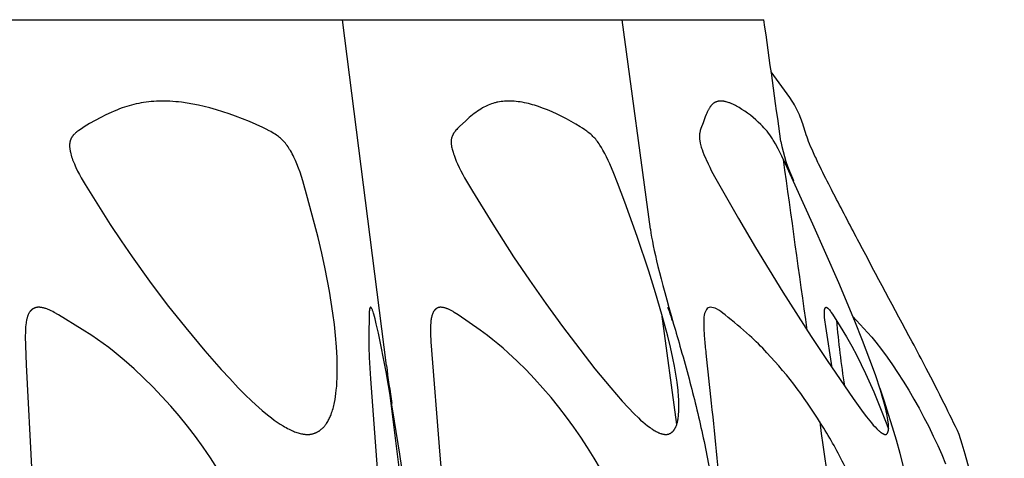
# Model space of a CAD drawing. Header units: millimetres. Extents: x 1250 to 1725, y 0 to 1655.
# Tile 270 of 270: x 1636 to 1673, y 1638 to 1655. Entities that reach past the tile are written whole.
import ezdxf

# ---------------------------------------------------------------- set-up
doc = ezdxf.new("R2010")
doc.units = ezdxf.units.MM
doc.header["$MEASUREMENT"] = 0
doc.layers.add('Crea2D$visibili$tangenti', color=7, linetype='Continuous', true_color=0x000000)

msp = doc.modelspace()

# ---------------------------------------------------------------- linework, layer by layer
at = {"layer": 'Crea2D$visibili$tangenti'}
for p, q in [((1632.278, 1654.609), (1647.671, 1654.609)), ((1649.324, 1641.591), (1647.671, 1654.609)), ((1647.671, 1654.609), (1658.201, 1654.609)), ((1659.268, 1646.722), (1658.201, 1654.609)), ((1658.201, 1654.609), (1663.547, 1654.609)), ((1660.262, 1639.37), (1659.699, 1643.539)), ((1651.564, 1623.919), (1649.429, 1640.758))]:
    msp.add_line(p, q, dxfattribs=at)
for points in [[(1646.347, 1638.995), (1646.364, 1638.995), (1646.382, 1638.995), (1646.4, 1638.996), (1646.418, 1638.997), (1646.435, 1638.999), (1646.453, 1639.001), (1646.471, 1639.003), (1646.488, 1639.006), (1646.506, 1639.01), (1646.523, 1639.014), (1646.54, 1639.018), (1646.557, 1639.023), (1646.575, 1639.028), (1646.592, 1639.033), (1646.609, 1639.039), (1646.625, 1639.045), (1646.642, 1639.051), (1646.659, 1639.058), (1646.675, 1639.066), (1646.691, 1639.073), (1646.707, 1639.081), (1646.723, 1639.089), (1646.739, 1639.098), (1646.755, 1639.107), (1646.77, 1639.116), (1646.785, 1639.125), (1646.8, 1639.135), (1646.815, 1639.145), (1646.83, 1639.156), (1646.844, 1639.166), (1646.858, 1639.177), (1646.872, 1639.188), (1646.888, 1639.202), (1646.904, 1639.216), (1646.919, 1639.23), (1646.934, 1639.245), (1646.949, 1639.26), (1646.964, 1639.275), (1646.978, 1639.291), (1646.991, 1639.307), (1647.005, 1639.323), (1647.018, 1639.339), (1647.031, 1639.356), (1647.043, 1639.373), (1647.056, 1639.39), (1647.068, 1639.407), (1647.091, 1639.443), (1647.113, 1639.479), (1647.134, 1639.516), (1647.154, 1639.554), (1647.173, 1639.592), (1647.191, 1639.631), (1647.208, 1639.67), (1647.225, 1639.71), (1647.24, 1639.75), (1647.261, 1639.804), (1647.28, 1639.86), (1647.297, 1639.915), (1647.314, 1639.971), (1647.329, 1640.027), (1647.343, 1640.083), (1647.357, 1640.14), (1647.369, 1640.197), (1647.391, 1640.311), (1647.409, 1640.426), (1647.424, 1640.541), (1647.437, 1640.657), (1647.451, 1640.809), (1647.461, 1640.961), (1647.468, 1641.113), (1647.472, 1641.265), (1647.472, 1641.57), (1647.464, 1641.875), (1647.442, 1642.298), (1647.408, 1642.719), (1647.364, 1643.139), (1647.31, 1643.558), (1647.247, 1643.977), (1647.176, 1644.394), (1647.015, 1645.224), (1646.886, 1645.818), (1646.747, 1646.408), (1646.355, 1647.907), (1646.173, 1648.549), (1646.123, 1648.708), (1646.07, 1648.866), (1646.013, 1649.022), (1645.952, 1649.178), (1645.898, 1649.307), (1645.839, 1649.434), (1645.808, 1649.496), (1645.776, 1649.558), (1645.743, 1649.62), (1645.708, 1649.68), (1645.679, 1649.728), (1645.649, 1649.776), (1645.618, 1649.823), (1645.586, 1649.868), (1645.553, 1649.913), (1645.518, 1649.957), (1645.482, 1650), (1645.463, 1650.021), (1645.444, 1650.041), (1645.409, 1650.077), (1645.373, 1650.111), (1645.336, 1650.144), (1645.298, 1650.177), (1645.259, 1650.208), (1645.219, 1650.238), (1645.179, 1650.267), (1645.138, 1650.295), (1645.082, 1650.331), (1645.025, 1650.365), (1644.967, 1650.398), (1644.908, 1650.43), (1644.789, 1650.49), (1644.669, 1650.548), (1644.416, 1650.663), (1644.161, 1650.773), (1643.903, 1650.877), (1643.644, 1650.975), (1643.403, 1651.061), (1643.161, 1651.142), (1642.917, 1651.217), (1642.671, 1651.287), (1642.459, 1651.341), (1642.246, 1651.39), (1642.032, 1651.433), (1641.817, 1651.47), (1641.601, 1651.501), (1641.493, 1651.513), (1641.385, 1651.523), (1641.276, 1651.532), (1641.167, 1651.538), (1641.058, 1651.542), (1640.949, 1651.544), (1640.9, 1651.544), (1640.852, 1651.544), (1640.755, 1651.543), (1640.658, 1651.54), (1640.562, 1651.534), (1640.466, 1651.526), (1640.369, 1651.517), (1640.273, 1651.505), (1640.178, 1651.491), (1640.082, 1651.475), (1639.992, 1651.458), (1639.902, 1651.439), (1639.813, 1651.418), (1639.724, 1651.396), (1639.635, 1651.371), (1639.547, 1651.345), (1639.459, 1651.317), (1639.372, 1651.287), (1639.268, 1651.249), (1639.165, 1651.208), (1639.062, 1651.165), (1638.96, 1651.119), (1638.759, 1651.024), (1638.56, 1650.925), (1638.348, 1650.813), (1638.138, 1650.695), (1638.035, 1650.634), (1637.933, 1650.57), (1637.832, 1650.504), (1637.732, 1650.435), (1637.698, 1650.41), (1637.663, 1650.384), (1637.63, 1650.358), (1637.614, 1650.344), (1637.598, 1650.331), (1637.582, 1650.316), (1637.567, 1650.302), (1637.552, 1650.287), (1637.538, 1650.272), (1637.524, 1650.256), (1637.518, 1650.248), (1637.511, 1650.24), (1637.505, 1650.232), (1637.498, 1650.223), (1637.492, 1650.215), (1637.486, 1650.206), (1637.477, 1650.192), (1637.469, 1650.178), (1637.461, 1650.164), (1637.453, 1650.15), (1637.446, 1650.135), (1637.439, 1650.12), (1637.433, 1650.105), (1637.427, 1650.089), (1637.421, 1650.074), (1637.416, 1650.058), (1637.411, 1650.042), (1637.407, 1650.026), (1637.403, 1650.01), (1637.4, 1649.994), (1637.397, 1649.978), (1637.394, 1649.962), (1637.393, 1649.951), (1637.391, 1649.94), (1637.389, 1649.919), (1637.388, 1649.897), (1637.388, 1649.875), (1637.388, 1649.854), (1637.389, 1649.832), (1637.39, 1649.81), (1637.392, 1649.789), (1637.394, 1649.767), (1637.397, 1649.745), (1637.4, 1649.724), (1637.404, 1649.702), (1637.412, 1649.659), (1637.421, 1649.616), (1637.435, 1649.56), (1637.45, 1649.504), (1637.466, 1649.449), (1637.484, 1649.394), (1637.503, 1649.339), (1637.523, 1649.285), (1637.545, 1649.231), (1637.568, 1649.178), (1637.596, 1649.11), (1637.626, 1649.043), (1637.689, 1648.911), (1637.756, 1648.781), (1637.826, 1648.653), (1637.974, 1648.401), (1638.92, 1646.905), (1639.327, 1646.288), (1639.743, 1645.678), (1640.394, 1644.769), (1641.068, 1643.877), (1641.764, 1643.003), (1642.482, 1642.146), (1643.102, 1641.441), (1643.419, 1641.096), (1643.743, 1640.756), (1643.994, 1640.502), (1644.251, 1640.254), (1644.515, 1640.012), (1644.649, 1639.895), (1644.786, 1639.78), (1644.889, 1639.697), (1644.994, 1639.616), (1645.1, 1639.537), (1645.208, 1639.461), (1645.317, 1639.387), (1645.43, 1639.318), (1645.487, 1639.285), (1645.544, 1639.252), (1645.602, 1639.221), (1645.661, 1639.191), (1645.742, 1639.152), (1645.783, 1639.134), (1645.825, 1639.116), (1645.867, 1639.099), (1645.909, 1639.083), (1645.951, 1639.069), (1645.994, 1639.055), (1646.037, 1639.042), (1646.08, 1639.031), (1646.124, 1639.021), (1646.168, 1639.013), (1646.19, 1639.009), (1646.212, 1639.006), (1646.234, 1639.003), (1646.256, 1639), (1646.279, 1638.998), (1646.301, 1638.997), (1646.324, 1638.995)], [(1659.85, 1638.995), (1659.862, 1638.995), (1659.875, 1638.996), (1659.887, 1638.997), (1659.899, 1638.999), (1659.911, 1639.001), (1659.923, 1639.003), (1659.935, 1639.006), (1659.947, 1639.009), (1659.959, 1639.012), (1659.971, 1639.016), (1659.982, 1639.021), (1659.994, 1639.025), (1660.005, 1639.03), (1660.016, 1639.035), (1660.021, 1639.038), (1660.027, 1639.041), (1660.032, 1639.044), (1660.037, 1639.047), (1660.043, 1639.05), (1660.048, 1639.054), (1660.053, 1639.057), (1660.058, 1639.061), (1660.068, 1639.068), (1660.078, 1639.076), (1660.088, 1639.084), (1660.097, 1639.092), (1660.106, 1639.101), (1660.115, 1639.109), (1660.123, 1639.119), (1660.132, 1639.128), (1660.14, 1639.137), (1660.148, 1639.147), (1660.155, 1639.157), (1660.163, 1639.167), (1660.17, 1639.178), (1660.177, 1639.188), (1660.186, 1639.202), (1660.194, 1639.215), (1660.202, 1639.229), (1660.209, 1639.243), (1660.217, 1639.257), (1660.224, 1639.272), (1660.23, 1639.286), (1660.237, 1639.301), (1660.243, 1639.316), (1660.249, 1639.331), (1660.26, 1639.361), (1660.27, 1639.391), (1660.279, 1639.422), (1660.289, 1639.462), (1660.298, 1639.503), (1660.307, 1639.544), (1660.314, 1639.585), (1660.32, 1639.626), (1660.325, 1639.667), (1660.334, 1639.75), (1660.342, 1639.863), (1660.346, 1639.976), (1660.347, 1640.089), (1660.345, 1640.202), (1660.34, 1640.315), (1660.333, 1640.428), (1660.312, 1640.654), (1660.274, 1640.96), (1660.227, 1641.265), (1660.172, 1641.569), (1660.111, 1641.872), (1660.021, 1642.286), (1659.922, 1642.698), (1659.705, 1643.517), (1659.466, 1644.331), (1659.21, 1645.139), (1658.766, 1646.446), (1658.301, 1647.746), (1658.032, 1648.466), (1657.89, 1648.824), (1657.741, 1649.178), (1657.681, 1649.313), (1657.617, 1649.444), (1657.55, 1649.573), (1657.48, 1649.7), (1657.425, 1649.795), (1657.368, 1649.889), (1657.338, 1649.935), (1657.307, 1649.98), (1657.275, 1650.025), (1657.241, 1650.067), (1657.209, 1650.106), (1657.176, 1650.143), (1657.142, 1650.179), (1657.106, 1650.214), (1657.07, 1650.248), (1657.033, 1650.282), (1656.995, 1650.314), (1656.956, 1650.346), (1656.917, 1650.376), (1656.877, 1650.407), (1656.795, 1650.465), (1656.712, 1650.522), (1656.628, 1650.576), (1656.458, 1650.682), (1656.285, 1650.782), (1656.111, 1650.878), (1655.934, 1650.969), (1655.754, 1651.055), (1655.573, 1651.137), (1655.389, 1651.213), (1655.202, 1651.284), (1655.053, 1651.337), (1654.903, 1651.386), (1654.828, 1651.408), (1654.752, 1651.43), (1654.675, 1651.449), (1654.599, 1651.468), (1654.522, 1651.484), (1654.444, 1651.499), (1654.367, 1651.512), (1654.289, 1651.523), (1654.21, 1651.531), (1654.132, 1651.538), (1654.053, 1651.542), (1653.974, 1651.544), (1653.941, 1651.544), (1653.907, 1651.544), (1653.843, 1651.542), (1653.778, 1651.539), (1653.713, 1651.534), (1653.649, 1651.526), (1653.585, 1651.517), (1653.521, 1651.505), (1653.489, 1651.499), (1653.457, 1651.491), (1653.426, 1651.484), (1653.395, 1651.475), (1653.336, 1651.458), (1653.278, 1651.439), (1653.221, 1651.418), (1653.164, 1651.395), (1653.108, 1651.37), (1653.053, 1651.344), (1652.998, 1651.316), (1652.945, 1651.286), (1652.879, 1651.247), (1652.814, 1651.206), (1652.75, 1651.163), (1652.688, 1651.118), (1652.626, 1651.072), (1652.566, 1651.024), (1652.447, 1650.925), (1652.301, 1650.795), (1652.095, 1650.602), (1652.033, 1650.541), (1652.003, 1650.51), (1651.974, 1650.478), (1651.945, 1650.445), (1651.918, 1650.411), (1651.898, 1650.386), (1651.879, 1650.36), (1651.87, 1650.347), (1651.861, 1650.334), (1651.852, 1650.32), (1651.844, 1650.307), (1651.836, 1650.293), (1651.828, 1650.279), (1651.821, 1650.265), (1651.814, 1650.251), (1651.808, 1650.237), (1651.801, 1650.222), (1651.796, 1650.207), (1651.791, 1650.193), (1651.786, 1650.178), (1651.782, 1650.164), (1651.779, 1650.149), (1651.775, 1650.134), (1651.773, 1650.119), (1651.77, 1650.104), (1651.768, 1650.089), (1651.767, 1650.074), (1651.765, 1650.059), (1651.764, 1650.044), (1651.764, 1650.028), (1651.764, 1650.013), (1651.764, 1649.998), (1651.764, 1649.982), (1651.765, 1649.952), (1651.767, 1649.93), (1651.769, 1649.909), (1651.771, 1649.888), (1651.774, 1649.866), (1651.777, 1649.845), (1651.781, 1649.824), (1651.79, 1649.782), (1651.799, 1649.74), (1651.81, 1649.699), (1651.822, 1649.658), (1651.834, 1649.617), (1651.852, 1649.56), (1651.871, 1649.505), (1651.913, 1649.394), (1651.958, 1649.285), (1652.006, 1649.178), (1652.067, 1649.045), (1652.132, 1648.914), (1652.2, 1648.784), (1652.27, 1648.656), (1652.567, 1648.153), (1653.331, 1646.913), (1654.118, 1645.687), (1654.715, 1644.8), (1655.33, 1643.925), (1655.961, 1643.061), (1656.606, 1642.208), (1657.182, 1641.471), (1657.774, 1640.747), (1658.204, 1640.251), (1658.426, 1640.01), (1658.655, 1639.775), (1658.819, 1639.616), (1658.903, 1639.539), (1658.989, 1639.464), (1659.076, 1639.391), (1659.165, 1639.321), (1659.257, 1639.254), (1659.304, 1639.221), (1659.351, 1639.19), (1659.415, 1639.149), (1659.448, 1639.13), (1659.481, 1639.111), (1659.514, 1639.094), (1659.548, 1639.077), (1659.582, 1639.062), (1659.6, 1639.054), (1659.617, 1639.047), (1659.645, 1639.037), (1659.674, 1639.027), (1659.688, 1639.023), (1659.703, 1639.019), (1659.717, 1639.015), (1659.732, 1639.012), (1659.747, 1639.008), (1659.761, 1639.005), (1659.776, 1639.003), (1659.791, 1639), (1659.806, 1638.998), (1659.82, 1638.997), (1659.835, 1638.996)], [(1668.12, 1638.995), (1668.122, 1638.995), (1668.124, 1638.995), (1668.125, 1638.995), (1668.127, 1638.995), (1668.129, 1638.995), (1668.13, 1638.995), (1668.132, 1638.995), (1668.134, 1638.995), (1668.135, 1638.996), (1668.137, 1638.996), (1668.138, 1638.996), (1668.14, 1638.997), (1668.141, 1638.997), (1668.143, 1638.998), (1668.145, 1638.998), (1668.146, 1638.998), (1668.148, 1638.999), (1668.149, 1639), (1668.15, 1639), (1668.152, 1639.001), (1668.153, 1639.001), (1668.155, 1639.002), (1668.156, 1639.003), (1668.158, 1639.003), (1668.159, 1639.004), (1668.16, 1639.005), (1668.162, 1639.006), (1668.163, 1639.007), (1668.164, 1639.007), (1668.166, 1639.008), (1668.168, 1639.01), (1668.171, 1639.012), (1668.173, 1639.014), (1668.176, 1639.016), (1668.178, 1639.018), (1668.18, 1639.02), (1668.182, 1639.023), (1668.185, 1639.025), (1668.187, 1639.027), (1668.189, 1639.03), (1668.191, 1639.032), (1668.193, 1639.035), (1668.195, 1639.037), (1668.197, 1639.04), (1668.198, 1639.043), (1668.202, 1639.048), (1668.204, 1639.052), (1668.207, 1639.057), (1668.209, 1639.061), (1668.211, 1639.066), (1668.214, 1639.07), (1668.216, 1639.075), (1668.218, 1639.079), (1668.219, 1639.084), (1668.221, 1639.089), (1668.223, 1639.093), (1668.224, 1639.098), (1668.226, 1639.103), (1668.227, 1639.107), (1668.228, 1639.112), (1668.231, 1639.122), (1668.233, 1639.132), (1668.234, 1639.142), (1668.236, 1639.152), (1668.237, 1639.162), (1668.239, 1639.182), (1668.24, 1639.202), (1668.242, 1639.235), (1668.242, 1639.267), (1668.242, 1639.3), (1668.24, 1639.333), (1668.238, 1639.365), (1668.236, 1639.398), (1668.229, 1639.463), (1668.218, 1639.541), (1668.205, 1639.619), (1668.174, 1639.775), (1668.124, 1639.998), (1668.066, 1640.219), (1668.004, 1640.439), (1667.938, 1640.657), (1667.747, 1641.235), (1667.542, 1641.807), (1667.263, 1642.537), (1666.971, 1643.261), (1666.363, 1644.699), (1665.386, 1646.916), (1664.36, 1649.178), (1664.222, 1649.467), (1664.078, 1649.753), (1663.978, 1649.942), (1663.926, 1650.035), (1663.898, 1650.08), (1663.87, 1650.125), (1663.822, 1650.198), (1663.771, 1650.269), (1663.718, 1650.339), (1663.663, 1650.407), (1663.606, 1650.473), (1663.548, 1650.538), (1663.488, 1650.602), (1663.426, 1650.664), (1663.333, 1650.755), (1663.236, 1650.842), (1663.138, 1650.927), (1663.037, 1651.009), (1662.933, 1651.087), (1662.828, 1651.162), (1662.72, 1651.234), (1662.609, 1651.303), (1662.519, 1651.355), (1662.474, 1651.38), (1662.428, 1651.403), (1662.381, 1651.426), (1662.334, 1651.447), (1662.286, 1651.467), (1662.261, 1651.476), (1662.237, 1651.485), (1662.201, 1651.497), (1662.165, 1651.508), (1662.129, 1651.517), (1662.11, 1651.522), (1662.092, 1651.526), (1662.074, 1651.529), (1662.055, 1651.533), (1662.037, 1651.536), (1662.018, 1651.538), (1661.999, 1651.54), (1661.981, 1651.542), (1661.962, 1651.543), (1661.943, 1651.544), (1661.927, 1651.544), (1661.91, 1651.544), (1661.895, 1651.544), (1661.881, 1651.543), (1661.866, 1651.542), (1661.852, 1651.54), (1661.837, 1651.538), (1661.822, 1651.536), (1661.808, 1651.533), (1661.793, 1651.529), (1661.779, 1651.525), (1661.765, 1651.521), (1661.751, 1651.516), (1661.737, 1651.51), (1661.723, 1651.504), (1661.716, 1651.501), (1661.71, 1651.498), (1661.703, 1651.495), (1661.697, 1651.491), (1661.69, 1651.488), (1661.684, 1651.484), (1661.677, 1651.48), (1661.67, 1651.476), (1661.663, 1651.471), (1661.657, 1651.467), (1661.65, 1651.462), (1661.644, 1651.457), (1661.638, 1651.453), (1661.631, 1651.448), (1661.619, 1651.437), (1661.607, 1651.427), (1661.596, 1651.416), (1661.584, 1651.404), (1661.573, 1651.393), (1661.563, 1651.381), (1661.552, 1651.368), (1661.542, 1651.356), (1661.532, 1651.343), (1661.523, 1651.33), (1661.514, 1651.317), (1661.505, 1651.303), (1661.491, 1651.282), (1661.478, 1651.262), (1661.466, 1651.24), (1661.454, 1651.219), (1661.442, 1651.197), (1661.431, 1651.175), (1661.41, 1651.131), (1661.39, 1651.086), (1661.371, 1651.041), (1661.335, 1650.949), (1661.253, 1650.73), (1661.175, 1650.508), (1661.15, 1650.432), (1661.145, 1650.413), (1661.139, 1650.394), (1661.135, 1650.375), (1661.13, 1650.356), (1661.128, 1650.342), (1661.125, 1650.328), (1661.123, 1650.314), (1661.121, 1650.3), (1661.12, 1650.286), (1661.119, 1650.272), (1661.118, 1650.258), (1661.117, 1650.244), (1661.116, 1650.23), (1661.116, 1650.216), (1661.116, 1650.188), (1661.118, 1650.16), (1661.12, 1650.132), (1661.122, 1650.104), (1661.126, 1650.076), (1661.13, 1650.048), (1661.135, 1650.02), (1661.14, 1649.993), (1661.146, 1649.965), (1661.16, 1649.91), (1661.173, 1649.862), (1661.187, 1649.815), (1661.201, 1649.768), (1661.217, 1649.721), (1661.251, 1649.629), (1661.288, 1649.538), (1661.448, 1649.178), (1661.506, 1649.057), (1661.565, 1648.937), (1661.689, 1648.7), (1662.586, 1647.129), (1663.232, 1646.031), (1663.744, 1645.187), (1664.265, 1644.349), (1665.332, 1642.687), (1665.933, 1641.776), (1666.907, 1640.343), (1667.284, 1639.823), (1667.407, 1639.662), (1667.534, 1639.504), (1667.6, 1639.427), (1667.667, 1639.351), (1667.735, 1639.276), (1667.806, 1639.203), (1667.849, 1639.161), (1667.871, 1639.14), (1667.893, 1639.12), (1667.916, 1639.101), (1667.94, 1639.082), (1667.952, 1639.073), (1667.964, 1639.064), (1667.976, 1639.056), (1667.989, 1639.048), (1668.004, 1639.038), (1668.012, 1639.033), (1668.02, 1639.029), (1668.028, 1639.025), (1668.036, 1639.021), (1668.044, 1639.017), (1668.052, 1639.013), (1668.06, 1639.01), (1668.068, 1639.007), (1668.077, 1639.004), (1668.081, 1639.003), (1668.085, 1639.001), (1668.09, 1639), (1668.094, 1638.999), (1668.098, 1638.998), (1668.103, 1638.997), (1668.107, 1638.997), (1668.111, 1638.996), (1668.116, 1638.995)]]:
    msp.add_lwpolyline(points, close=True, dxfattribs=at)
for points in [[(1642.961, 1637.699), (1642.696, 1638.114), (1642.418, 1638.521), (1642.128, 1638.919), (1641.828, 1639.31), (1641.518, 1639.692), (1641.197, 1640.065), (1640.867, 1640.43), (1640.527, 1640.786), (1640.176, 1641.131), (1639.816, 1641.466), (1639.446, 1641.79), (1639.065, 1642.103), (1638.861, 1642.263), (1638.653, 1642.419), (1638.442, 1642.571), (1638.228, 1642.717), (1637.867, 1642.949), (1636.973, 1643.498), (1636.81, 1643.592), (1636.755, 1643.621), (1636.699, 1643.649), (1636.643, 1643.676), (1636.614, 1643.688), (1636.585, 1643.7), (1636.556, 1643.712), (1636.527, 1643.722), (1636.487, 1643.736), (1636.467, 1643.742), (1636.447, 1643.748), (1636.426, 1643.753), (1636.406, 1643.758), (1636.386, 1643.763), (1636.365, 1643.767), (1636.344, 1643.771), (1636.324, 1643.774), (1636.303, 1643.777), (1636.282, 1643.779), (1636.262, 1643.781), (1636.241, 1643.782), (1636.22, 1643.782), (1636.199, 1643.782), (1636.191, 1643.782), (1636.182, 1643.781), (1636.174, 1643.781), (1636.165, 1643.78), (1636.156, 1643.779), (1636.148, 1643.777), (1636.14, 1643.776), (1636.131, 1643.774), (1636.123, 1643.772), (1636.114, 1643.77), (1636.106, 1643.768), (1636.098, 1643.765), (1636.09, 1643.762), (1636.082, 1643.76), (1636.074, 1643.756), (1636.066, 1643.753), (1636.058, 1643.75), (1636.05, 1643.746), (1636.042, 1643.743), (1636.034, 1643.739), (1636.027, 1643.735), (1636.019, 1643.73), (1636.012, 1643.726), (1636.005, 1643.721), (1635.997, 1643.717), (1635.99, 1643.712), (1635.983, 1643.707), (1635.976, 1643.702), (1635.97, 1643.696), (1635.963, 1643.691), (1635.957, 1643.685), (1635.95, 1643.68), (1635.943, 1643.673), (1635.937, 1643.667), (1635.93, 1643.66), (1635.924, 1643.653), (1635.918, 1643.646), (1635.912, 1643.639), (1635.906, 1643.632), (1635.9, 1643.625), (1635.894, 1643.618), (1635.889, 1643.61), (1635.883, 1643.602), (1635.878, 1643.595), (1635.868, 1643.579), (1635.858, 1643.563), (1635.849, 1643.546), (1635.841, 1643.53), (1635.833, 1643.513), (1635.825, 1643.495), (1635.818, 1643.478), (1635.811, 1643.46), (1635.804, 1643.442), (1635.798, 1643.424), (1635.791, 1643.401), (1635.784, 1643.377), (1635.778, 1643.353), (1635.772, 1643.329), (1635.767, 1643.305), (1635.762, 1643.28), (1635.753, 1643.232), (1635.747, 1643.183), (1635.741, 1643.134), (1635.733, 1643.035), (1635.724, 1642.861), (1635.72, 1642.688), (1635.724, 1642.34), (1635.753, 1641.62), (1635.97, 1637.526)], [(1650.07, 1636.62), (1649.827, 1638.255), (1649.566, 1639.888), (1649.31, 1641.351), (1649.023, 1642.808), (1648.944, 1643.165), (1648.9, 1643.342), (1648.852, 1643.518), (1648.837, 1643.566), (1648.821, 1643.614), (1648.813, 1643.638), (1648.804, 1643.662), (1648.795, 1643.685), (1648.785, 1643.708), (1648.778, 1643.722), (1648.775, 1643.729), (1648.772, 1643.735), (1648.768, 1643.742), (1648.764, 1643.748), (1648.76, 1643.755), (1648.758, 1643.758), (1648.756, 1643.761), (1648.754, 1643.764), (1648.752, 1643.766), (1648.751, 1643.767), (1648.75, 1643.769), (1648.748, 1643.77), (1648.747, 1643.772), (1648.746, 1643.773), (1648.746, 1643.773), (1648.745, 1643.774), (1648.744, 1643.775), (1648.743, 1643.775), (1648.743, 1643.776), (1648.742, 1643.777), (1648.741, 1643.777), (1648.74, 1643.778), (1648.739, 1643.778), (1648.739, 1643.779), (1648.738, 1643.779), (1648.737, 1643.78), (1648.736, 1643.78), (1648.735, 1643.781), (1648.734, 1643.781), (1648.733, 1643.781), (1648.732, 1643.782), (1648.732, 1643.782), (1648.732, 1643.782), (1648.731, 1643.782), (1648.731, 1643.782), (1648.73, 1643.782), (1648.73, 1643.782), (1648.73, 1643.782), (1648.729, 1643.782), (1648.729, 1643.783), (1648.729, 1643.783), (1648.728, 1643.783), (1648.728, 1643.783), (1648.727, 1643.783), (1648.727, 1643.783), (1648.727, 1643.783), (1648.726, 1643.783), (1648.726, 1643.782), (1648.726, 1643.782), (1648.725, 1643.782), (1648.725, 1643.782), (1648.725, 1643.782), (1648.724, 1643.782), (1648.724, 1643.782), (1648.724, 1643.782), (1648.723, 1643.782), (1648.723, 1643.782), (1648.723, 1643.782), (1648.722, 1643.782), (1648.722, 1643.781), (1648.722, 1643.781), (1648.721, 1643.781), (1648.721, 1643.781), (1648.721, 1643.781), (1648.72, 1643.781), (1648.72, 1643.78), (1648.719, 1643.78), (1648.718, 1643.779), (1648.718, 1643.779), (1648.717, 1643.779), (1648.717, 1643.778), (1648.716, 1643.778), (1648.716, 1643.777), (1648.715, 1643.777), (1648.714, 1643.776), (1648.714, 1643.776), (1648.713, 1643.775), (1648.713, 1643.775), (1648.712, 1643.774), (1648.711, 1643.773), (1648.71, 1643.772), (1648.71, 1643.771), (1648.709, 1643.77), (1648.708, 1643.769), (1648.708, 1643.768), (1648.707, 1643.767), (1648.707, 1643.766), (1648.706, 1643.765), (1648.706, 1643.764), (1648.705, 1643.763), (1648.705, 1643.763), (1648.704, 1643.761), (1648.703, 1643.759), (1648.702, 1643.757), (1648.701, 1643.754), (1648.701, 1643.752), (1648.7, 1643.75), (1648.699, 1643.746), (1648.698, 1643.742), (1648.695, 1643.733), (1648.693, 1643.724), (1648.691, 1643.714), (1648.689, 1643.705), (1648.686, 1643.687), (1648.684, 1643.668), (1648.681, 1643.649), (1648.68, 1643.631), (1648.677, 1643.593), (1648.673, 1643.508), (1648.66, 1642.695), (1648.666, 1642.293), (1648.68, 1641.891), (1648.727, 1641.088), (1648.978, 1637.707)], [(1657.384, 1637.699), (1657.149, 1638.103), (1656.904, 1638.499), (1656.648, 1638.889), (1656.382, 1639.273), (1656.106, 1639.651), (1655.821, 1640.023), (1655.526, 1640.387), (1655.222, 1640.743), (1654.908, 1641.09), (1654.584, 1641.428), (1654.251, 1641.756), (1653.907, 1642.074), (1653.718, 1642.241), (1653.526, 1642.403), (1653.331, 1642.562), (1653.133, 1642.717), (1652.86, 1642.919), (1652.024, 1643.497), (1651.883, 1643.591), (1651.835, 1643.621), (1651.787, 1643.649), (1651.762, 1643.663), (1651.737, 1643.676), (1651.712, 1643.689), (1651.687, 1643.701), (1651.661, 1643.712), (1651.635, 1643.723), (1651.618, 1643.73), (1651.601, 1643.736), (1651.583, 1643.742), (1651.566, 1643.748), (1651.549, 1643.753), (1651.531, 1643.758), (1651.513, 1643.762), (1651.496, 1643.767), (1651.478, 1643.77), (1651.46, 1643.773), (1651.442, 1643.776), (1651.424, 1643.778), (1651.406, 1643.78), (1651.389, 1643.781), (1651.371, 1643.782), (1651.353, 1643.782), (1651.346, 1643.782), (1651.339, 1643.781), (1651.332, 1643.781), (1651.325, 1643.78), (1651.318, 1643.779), (1651.311, 1643.778), (1651.304, 1643.776), (1651.297, 1643.775), (1651.29, 1643.773), (1651.283, 1643.771), (1651.277, 1643.769), (1651.27, 1643.766), (1651.264, 1643.764), (1651.257, 1643.761), (1651.251, 1643.758), (1651.244, 1643.755), (1651.238, 1643.752), (1651.232, 1643.749), (1651.226, 1643.745), (1651.22, 1643.742), (1651.214, 1643.738), (1651.208, 1643.734), (1651.202, 1643.73), (1651.197, 1643.726), (1651.191, 1643.722), (1651.186, 1643.718), (1651.18, 1643.713), (1651.175, 1643.709), (1651.17, 1643.704), (1651.164, 1643.699), (1651.159, 1643.694), (1651.155, 1643.689), (1651.149, 1643.683), (1651.143, 1643.677), (1651.138, 1643.671), (1651.133, 1643.665), (1651.128, 1643.658), (1651.123, 1643.652), (1651.118, 1643.645), (1651.113, 1643.638), (1651.109, 1643.631), (1651.104, 1643.624), (1651.1, 1643.617), (1651.096, 1643.61), (1651.088, 1643.596), (1651.081, 1643.581), (1651.074, 1643.566), (1651.067, 1643.551), (1651.061, 1643.535), (1651.055, 1643.52), (1651.049, 1643.504), (1651.044, 1643.488), (1651.04, 1643.472), (1651.035, 1643.456), (1651.03, 1643.434), (1651.024, 1643.413), (1651.02, 1643.391), (1651.016, 1643.369), (1651.012, 1643.347), (1651.009, 1643.326), (1651.003, 1643.282), (1650.999, 1643.238), (1650.995, 1643.194), (1650.991, 1643.105), (1650.987, 1642.95), (1650.989, 1642.794), (1651.001, 1642.483), (1651.336, 1638.217), (1651.51, 1636.181)], [(1666.116, 1641.502), (1665.874, 1643.06), (1665.843, 1643.312), (1665.835, 1643.399), (1665.832, 1643.442), (1665.829, 1643.486), (1665.828, 1643.529), (1665.828, 1643.572), (1665.829, 1643.616), (1665.83, 1643.638), (1665.831, 1643.659), (1665.833, 1643.681), (1665.834, 1643.692), (1665.835, 1643.697), (1665.836, 1643.702), (1665.837, 1643.708), (1665.838, 1643.713), (1665.839, 1643.718), (1665.841, 1643.724), (1665.842, 1643.729), (1665.844, 1643.734), (1665.846, 1643.739), (1665.848, 1643.744), (1665.849, 1643.748), (1665.851, 1643.751), (1665.852, 1643.754), (1665.853, 1643.755), (1665.854, 1643.757), (1665.855, 1643.758), (1665.856, 1643.76), (1665.856, 1643.761), (1665.857, 1643.763), (1665.858, 1643.764), (1665.859, 1643.765), (1665.86, 1643.767), (1665.861, 1643.768), (1665.862, 1643.769), (1665.864, 1643.77), (1665.865, 1643.771), (1665.866, 1643.773), (1665.867, 1643.773), (1665.867, 1643.774), (1665.868, 1643.774), (1665.868, 1643.775), (1665.869, 1643.775), (1665.87, 1643.776), (1665.87, 1643.776), (1665.871, 1643.777), (1665.872, 1643.777), (1665.872, 1643.777), (1665.873, 1643.778), (1665.874, 1643.778), (1665.875, 1643.779), (1665.875, 1643.779), (1665.876, 1643.779), (1665.877, 1643.78), (1665.878, 1643.78), (1665.878, 1643.78), (1665.879, 1643.781), (1665.88, 1643.781), (1665.881, 1643.781), (1665.882, 1643.781), (1665.882, 1643.782), (1665.883, 1643.782), (1665.885, 1643.782), (1665.886, 1643.782), (1665.888, 1643.782), (1665.889, 1643.782), (1665.891, 1643.782), (1665.892, 1643.782), (1665.894, 1643.782), (1665.895, 1643.782), (1665.896, 1643.782), (1665.898, 1643.782), (1665.899, 1643.782), (1665.901, 1643.781), (1665.902, 1643.781), (1665.903, 1643.781), (1665.905, 1643.78), (1665.906, 1643.78), (1665.908, 1643.78), (1665.909, 1643.779), (1665.91, 1643.779), (1665.912, 1643.778), (1665.913, 1643.778), (1665.914, 1643.777), (1665.917, 1643.776), (1665.919, 1643.774), (1665.922, 1643.773), (1665.925, 1643.772), (1665.927, 1643.77), (1665.931, 1643.768), (1665.936, 1643.765), (1665.94, 1643.762), (1665.944, 1643.759), (1665.948, 1643.755), (1665.952, 1643.752), (1665.956, 1643.749), (1665.96, 1643.745), (1665.967, 1643.738), (1665.975, 1643.73), (1665.989, 1643.715), (1666.002, 1643.7), (1666.015, 1643.685), (1666.04, 1643.653), (1666.063, 1643.621), (1666.086, 1643.589), (1666.13, 1643.522), (1666.42, 1643.064), (1666.659, 1642.669), (1666.855, 1642.319), (1667.042, 1641.964), (1667.374, 1641.288), (1667.682, 1640.603), (1667.969, 1639.907), (1668.236, 1639.204)], [(1666.9, 1643.433), (1667.451, 1642.835), (1667.607, 1642.654), (1667.76, 1642.469), (1667.977, 1642.192), (1668.186, 1641.909), (1668.388, 1641.621), (1668.584, 1641.329), (1668.796, 1640.999), (1669.001, 1640.665), (1669.2, 1640.326), (1669.392, 1639.984), (1669.577, 1639.638), (1669.756, 1639.289), (1669.928, 1638.936), (1670.093, 1638.581), (1670.244, 1638.239), (1670.389, 1637.895)]]:
    msp.add_lwpolyline(points, dxfattribs=at)
for centre, radius, start, end in [((-116006.423, -14769.281), 118810.63, 7.94354562, 7.94577565), ((1619.876, 1620.033), 54.722, 35.1574, 36.5774), ((1670.228, 1651.16), 6.147, 190.6087, 205.0877), ((-116006.442, -14769.283), 118810.65, 7.94008629, 7.94321171), ((1654.425, 1641.682), 5.893, 15.811, 20.8321), ((1713.974, 1647.83), 47.913, 185.435, 188.4142), ((1703.916, 1648.652), 55.047, 187.3698, 188.8749), ((1628.606, 1627.264), 41.558, 356.4415, 18.892), ((-116006.484, -14769.289), 118810.693, 7.93167559, 7.93840262), ((1634.615, 1627.764), 37.988, 358.7038, 17.1952)]:
    msp.add_arc(centre, radius, start, end, dxfattribs=at)
for points, knots in [([(1670.905, 1638.995), (1670.72, 1639.387), (1670.31, 1640.216), (1669.72, 1641.377), (1668.65, 1643.396), (1667.482, 1645.543), (1666.468, 1647.497), (1665.954, 1648.478), (1665.749, 1648.887), (1665.609, 1649.178), (1665.531, 1649.335), (1665.405, 1649.618), (1665.18, 1650.113), (1665.062, 1650.559), (1664.875, 1651.073), (1664.726, 1651.352), (1664.616, 1651.544)], [0, 0, 0, 0, 1.300413, 2.773503, 3.909542, 8.154551, 10.106506, 10.510742, 11.478933, 11.478933, 11.478933, 12.003603, 12.410516, 13.106625, 13.384405, 14.050336, 14.050336, 14.050336, 14.050336]), ([(1659.268, 1646.722), (1659.369, 1645.98), (1659.641, 1644.904), (1660.234, 1642.846), (1660.326, 1642.528), (1660.42, 1642.198)], [0, 0, 0, 0, 7.143931, 7.143931, 8.388174, 8.388174, 8.388174, 8.388174]), ([(1668.14, 1632.86), (1668.06, 1633.424), (1667.841, 1634.531), (1667.34, 1636.153), (1666.665, 1637.728), (1665.53, 1639.776), (1664.294, 1641.458), (1662.947, 1642.797), (1662.291, 1643.325), (1661.816, 1643.714), (1661.609, 1643.784), (1661.531, 1643.782), (1661.47, 1643.781), (1661.355, 1643.695), (1661.283, 1643.454), (1661.27, 1643.09), (1661.303, 1642.61), (1661.405, 1641.617), (1661.649, 1639.422), (1661.955, 1636.246), (1662.274, 1633.705), (1662.444, 1632.545), (1662.513, 1632.068), (1662.673, 1631.064), (1663.166, 1628.222), (1663.831, 1625.054), (1664.326, 1622.246), (1664.515, 1621.157), (1664.599, 1620.808), (1664.687, 1620.561), (1664.797, 1620.405), (1664.9, 1620.371), (1664.945, 1620.384)], [0, 0, 0, 0, 1.707947, 3.381261, 5.084974, 6.840869, 10.401102, 11.318218, 12.53011, 12.924306, 13.161354, 13.161354, 13.161354, 13.334668, 13.565488, 13.896719, 14.428759, 15.004587, 16.893224, 21.054217, 24.574171, 24.574171, 24.574171, 26.019939, 27.624396, 33.225156, 35.728667, 36.180081, 36.541061, 36.802403, 36.966191, 37.101997, 37.101997, 37.101997, 37.101997]), ([(1660.42, 1642.198), (1660.527, 1641.829), (1660.722, 1641.116), (1661.084, 1639.7), (1661.677, 1636.972), (1662.03, 1634.56), (1662.249, 1632.86)], [0, 0, 0, 0, 1.151989, 2.219605, 4.383026, 9.525693, 9.525693, 9.525693, 9.525693])]:
    msp.add_open_spline(points, degree=3, knots=knots, dxfattribs=at)

doc.saveas('drawing.dxf')
